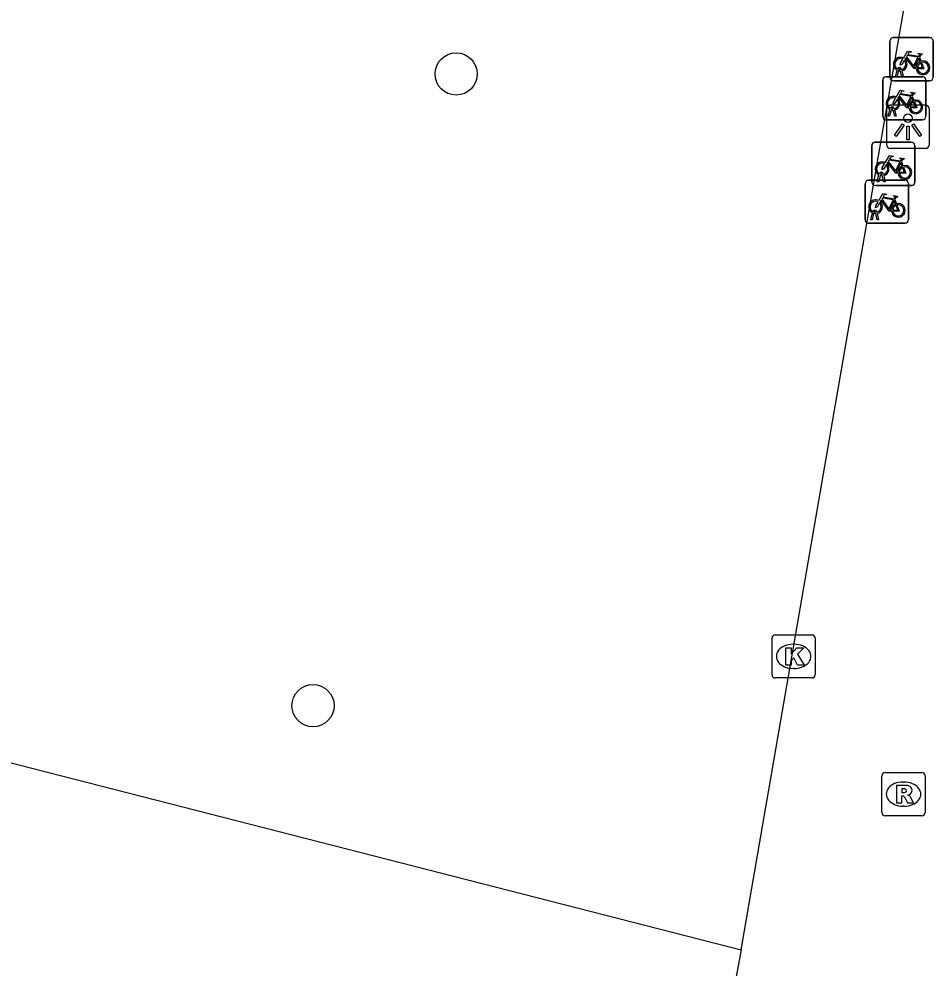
# Model space of a CAD drawing. Extents: x 163686 to 164493, y 382719 to 383870.
# Drawn here: x 164069.3 to 164090.48, y 383124 to 383145.98 of the extents above; entities that cross this region are included whole.
import ezdxf

# ---------------------------------------------------------------- set-up
doc = ezdxf.new("R2010")
doc.units = 0
for name, color, linetype in [('IMGEO_Boom', 7, 'Continuous'), ('IMGEO_Fietsenrek', 7, 'Continuous'), ('IMGEO_Groenvoorziening', 7, 'Continuous'), ('IMGEO_Kolk', 7, 'Continuous'), ('IMGEO_Lichtpunt', 7, 'Continuous'), ('IMGEO_Rioolput', 7, 'Continuous'), ('IMGEO_Voetpad_open', 7, 'Continuous')]:
    doc.layers.add(name, color=color, linetype=linetype)

msp = doc.modelspace()

# ---------------------------------------------------------------- linework, layer by layer
at = {"layer": 'IMGEO_Boom'}
for centre in [(164079.43, 383144.708), (164076.113, 383130.074)]:
    msp.add_circle(centre, 0.489, dxfattribs=at)
at = {"layer": 'IMGEO_Fietsenrek'}
for p, q in [((164089.556, 383145.549), (164090.397, 383145.549)), ((164090.397, 383145.549), (164089.556, 383145.549)), ((164089.481, 383144.624), (164089.481, 383145.465)), ((164089.481, 383145.465), (164089.481, 383144.624)), ((164090.481, 383145.474), (164090.481, 383144.633)), ((164090.481, 383144.633), (164090.481, 383145.474)), ((164090.168, 383145.098), (164090.204, 383145.003)), ((164089.389, 383144.644), (164090.23, 383144.644)), ((164090.23, 383144.644), (164089.389, 383144.644)), ((164089.608, 383144.633), (164089.647, 383144.793)), ((164089.642, 383144.633), (164089.608, 383144.633)), ((164089.677, 383144.781), (164089.642, 383144.633)), ((164089.719, 383144.805), (164089.718, 383144.809)), ((164089.76, 383144.633), (164089.726, 383144.775)), ((164089.75, 383144.816), (164089.751, 383144.809)), ((164089.758, 383144.779), (164089.793, 383144.633)), ((164089.793, 383144.633), (164089.76, 383144.633)), ((164089.314, 383143.719), (164089.314, 383144.56)), ((164089.314, 383144.56), (164089.314, 383143.719)), ((164090.406, 383144.549), (164089.565, 383144.549)), ((164089.565, 383144.549), (164090.406, 383144.549)), ((164090.314, 383144.569), (164090.314, 383143.728)), ((164090.314, 383143.728), (164090.314, 383144.569)), ((164090.001, 383144.193), (164090.037, 383144.098)), ((164089.441, 383143.728), (164089.48, 383143.888)), ((164089.51, 383143.876), (164089.475, 383143.728)), ((164089.552, 383143.9), (164089.551, 383143.904)), ((164089.593, 383143.728), (164089.559, 383143.87)), ((164089.583, 383143.911), (164089.584, 383143.904)), ((164089.591, 383143.874), (164089.626, 383143.728)), ((164090.239, 383143.644), (164089.398, 383143.644)), ((164089.398, 383143.644), (164090.239, 383143.644)), ((164089.475, 383143.728), (164089.441, 383143.728)), ((164089.626, 383143.728), (164089.593, 383143.728)), ((164089.136, 383143.125), (164089.977, 383143.125)), ((164089.977, 383143.125), (164089.136, 383143.125)), ((164089.061, 383142.2), (164089.061, 383143.041)), ((164089.061, 383143.041), (164089.061, 383142.2)), ((164090.061, 383143.05), (164090.061, 383142.209)), ((164090.061, 383142.209), (164090.061, 383143.05)), ((164089.748, 383142.674), (164089.784, 383142.579)), ((164088.984, 383142.248), (164089.825, 383142.248)), ((164089.825, 383142.248), (164088.984, 383142.248)), ((164089.188, 383142.209), (164089.227, 383142.369)), ((164089.222, 383142.209), (164089.188, 383142.209)), ((164089.257, 383142.357), (164089.222, 383142.209)), ((164089.299, 383142.381), (164089.298, 383142.385)), ((164089.34, 383142.209), (164089.306, 383142.351)), ((164089.33, 383142.392), (164089.331, 383142.385)), ((164089.338, 383142.355), (164089.373, 383142.209)), ((164089.373, 383142.209), (164089.34, 383142.209)), ((164088.909, 383141.323), (164088.909, 383142.164)), ((164088.909, 383142.164), (164088.909, 383141.323)), ((164089.986, 383142.125), (164089.145, 383142.125)), ((164089.145, 383142.125), (164089.986, 383142.125)), ((164089.909, 383142.173), (164089.909, 383141.332)), ((164089.909, 383141.332), (164089.909, 383142.173)), ((164089.596, 383141.797), (164089.632, 383141.702)), ((164089.036, 383141.332), (164089.075, 383141.492)), ((164089.07, 383141.332), (164089.036, 383141.332)), ((164089.105, 383141.48), (164089.07, 383141.332)), ((164089.147, 383141.504), (164089.146, 383141.508)), ((164089.188, 383141.332), (164089.154, 383141.474)), ((164089.178, 383141.515), (164089.179, 383141.508)), ((164089.186, 383141.478), (164089.221, 383141.332)), ((164089.221, 383141.332), (164089.188, 383141.332)), ((164089.834, 383141.248), (164088.993, 383141.248)), ((164088.993, 383141.248), (164089.834, 383141.248))]:
    msp.add_line(p, q, dxfattribs=at)
for points in [[(164089.794, 383145.075), (164089.889, 383145.239), (164089.975, 383145.225), (164089.977, 383145.216), (164089.921, 383145.205), (164089.894, 383145.16), (164090.15, 383145.119)], [(164090.09, 383144.831), (164090.04, 383144.831), (164089.849, 383145.082), (164089.83, 383145.05)], [(164090.137, 383145.094), (164089.88, 383145.135), (164089.863, 383145.106), (164090.03, 383144.886), (164090.137, 383145.094)], [(164090.185, 383144.996), (164090.155, 383145.073), (164090.046, 383144.855), (164090.089, 383144.855)], [(164090.15, 383145.119), (164090.175, 383145.168), (164090.169, 383145.172), (164090.146, 383145.176), (164090.134, 383145.183), (164090.133, 383145.186), (164090.135, 383145.191), (164090.23, 383145.176), (164090.232, 383145.166), (164090.222, 383145.153), (164090.21, 383145.147), (164090.196, 383145.153), (164090.168, 383145.098)], [(164089.815, 383145.023), (164089.763, 383144.933), (164089.723, 383144.908), (164089.724, 383144.955), (164089.779, 383145.049)], [(164090.119, 383144.855), (164090.239, 383144.854), (164090.195, 383144.968)], [(164090.215, 383144.975), (164090.27, 383144.83), (164090.12, 383144.83)], [(164089.627, 383144.17), (164089.722, 383144.334), (164089.808, 383144.32), (164089.81, 383144.311), (164089.754, 383144.3), (164089.727, 383144.255), (164089.983, 383144.214)], [(164089.923, 383143.926), (164089.873, 383143.926), (164089.682, 383144.177), (164089.663, 383144.145)], [(164089.97, 383144.189), (164089.713, 383144.23), (164089.696, 383144.201), (164089.863, 383143.981), (164089.97, 383144.189)], [(164089.983, 383144.214), (164090.008, 383144.263), (164090.002, 383144.267), (164089.979, 383144.271), (164089.967, 383144.278), (164089.966, 383144.281), (164089.968, 383144.286), (164090.063, 383144.271), (164090.065, 383144.261), (164090.055, 383144.248), (164090.043, 383144.242), (164090.029, 383144.248), (164090.001, 383144.193)], [(164089.648, 383144.118), (164089.596, 383144.028), (164089.556, 383144.003), (164089.557, 383144.05), (164089.612, 383144.144)], [(164090.018, 383144.091), (164089.988, 383144.168), (164089.879, 383143.95), (164089.922, 383143.95)], [(164089.952, 383143.95), (164090.072, 383143.949), (164090.028, 383144.063)], [(164090.048, 383144.07), (164090.103, 383143.925), (164089.953, 383143.925)], [(164089.374, 383142.651), (164089.469, 383142.815), (164089.555, 383142.801), (164089.557, 383142.792), (164089.501, 383142.781), (164089.474, 383142.736), (164089.73, 383142.695)], [(164089.67, 383142.407), (164089.62, 383142.407), (164089.429, 383142.658), (164089.41, 383142.626)], [(164089.717, 383142.67), (164089.46, 383142.711), (164089.443, 383142.682), (164089.61, 383142.462), (164089.717, 383142.67)], [(164089.765, 383142.572), (164089.735, 383142.649), (164089.626, 383142.431), (164089.669, 383142.431)], [(164089.73, 383142.695), (164089.755, 383142.744), (164089.749, 383142.748), (164089.726, 383142.752), (164089.714, 383142.759), (164089.713, 383142.762), (164089.715, 383142.767), (164089.81, 383142.752), (164089.812, 383142.742), (164089.802, 383142.729), (164089.79, 383142.723), (164089.776, 383142.729), (164089.748, 383142.674)], [(164089.395, 383142.599), (164089.343, 383142.509), (164089.303, 383142.484), (164089.304, 383142.531), (164089.359, 383142.625)], [(164089.699, 383142.431), (164089.819, 383142.43), (164089.775, 383142.544)], [(164089.795, 383142.551), (164089.85, 383142.406), (164089.7, 383142.406)], [(164089.222, 383141.774), (164089.317, 383141.938), (164089.403, 383141.924), (164089.405, 383141.915), (164089.349, 383141.904), (164089.322, 383141.859), (164089.578, 383141.818)], [(164089.518, 383141.53), (164089.468, 383141.53), (164089.277, 383141.781), (164089.258, 383141.749)], [(164089.565, 383141.793), (164089.308, 383141.834), (164089.291, 383141.805), (164089.458, 383141.585), (164089.565, 383141.793)], [(164089.613, 383141.695), (164089.583, 383141.772), (164089.474, 383141.554), (164089.517, 383141.554)], [(164089.578, 383141.818), (164089.603, 383141.867), (164089.597, 383141.871), (164089.574, 383141.875), (164089.562, 383141.882), (164089.561, 383141.885), (164089.563, 383141.89), (164089.658, 383141.875), (164089.66, 383141.865), (164089.65, 383141.852), (164089.638, 383141.846), (164089.624, 383141.852), (164089.596, 383141.797)], [(164089.243, 383141.722), (164089.191, 383141.632), (164089.151, 383141.607), (164089.152, 383141.654), (164089.207, 383141.748)], [(164089.547, 383141.554), (164089.667, 383141.553), (164089.623, 383141.667)], [(164089.643, 383141.674), (164089.698, 383141.529), (164089.548, 383141.529)]]:
    msp.add_lwpolyline(points, dxfattribs=at)
for centre, radius, start, end in [((164089.559, 383145.471), 0.0779, 92.4484, 184.2845), ((164089.559, 383145.471), 0.0779, 92.4484, 184.2845), ((164090.403, 383145.471), 0.0779, 2.4484, 94.2845), ((164090.403, 383145.471), 0.0779, 2.4484, 94.2845), ((164089.721, 383144.934), 0.159, 62.6766, 242.1369), ((164089.721, 383144.934), 0.129, 63.3192, 238.903), ((164089.701, 383144.805), 0.0499, 12.8025, 158.6934), ((164089.721, 383144.934), 0.129, 283.6043, 43.4302), ((164089.721, 383144.934), 0.159, 283.5766, 46.6042), ((164090.248, 383144.85), 0.159, 113.3408, 178.3217), ((164090.248, 383144.85), 0.159, 187.0065, 105.7708), ((164090.248, 383144.85), 0.129, 113.923, 177.9556), ((164090.248, 383144.85), 0.129, 188.6715, 104.5883), ((164089.392, 383144.566), 0.0779, 92.4484, 184.2845), ((164089.392, 383144.566), 0.0779, 92.4484, 184.2845), ((164089.559, 383144.627), 0.0779, 182.4484, 274.2845), ((164089.559, 383144.627), 0.0779, 182.4484, 274.2845), ((164089.721, 383144.934), 0.159, 253.9967, 271.7867), ((164089.701, 383144.805), 0.0174, 12.8025, 163.4502), ((164089.721, 383144.934), 0.129, 253.415, 269.0204), ((164090.236, 383144.566), 0.0779, 2.4484, 94.2845), ((164090.236, 383144.566), 0.0779, 2.4484, 94.2845), ((164090.403, 383144.627), 0.0779, 272.4484, 4.2845), ((164090.403, 383144.627), 0.0779, 272.4484, 4.2845), ((164089.554, 383144.029), 0.159, 62.6766, 242.1369), ((164089.554, 383144.029), 0.129, 63.3192, 238.903), ((164089.554, 383144.029), 0.129, 283.6043, 43.4302), ((164089.554, 383144.029), 0.159, 283.5766, 46.6042), ((164090.081, 383143.945), 0.159, 113.3408, 178.3217), ((164090.081, 383143.945), 0.159, 187.0065, 105.7708), ((164090.081, 383143.945), 0.129, 113.923, 177.9556), ((164090.081, 383143.945), 0.129, 188.6715, 104.5883), ((164089.534, 383143.9), 0.0499, 12.8025, 158.6934), ((164089.554, 383144.029), 0.159, 253.9967, 271.7867), ((164089.534, 383143.9), 0.0174, 12.8025, 163.4502), ((164089.554, 383144.029), 0.129, 253.415, 269.0204), ((164089.392, 383143.722), 0.0779, 182.4484, 274.2845), ((164089.392, 383143.722), 0.0779, 182.4484, 274.2845), ((164090.236, 383143.722), 0.0779, 272.4484, 4.2845), ((164090.236, 383143.722), 0.0779, 272.4484, 4.2845), ((164089.139, 383143.047), 0.0779, 92.4484, 184.2845), ((164089.139, 383143.047), 0.0779, 92.4484, 184.2845), ((164089.983, 383143.047), 0.0779, 2.4484, 94.2845), ((164089.983, 383143.047), 0.0779, 2.4484, 94.2845), ((164089.301, 383142.51), 0.159, 62.6766, 242.1369), ((164089.301, 383142.51), 0.129, 63.3192, 238.903), ((164089.281, 383142.381), 0.0499, 12.8025, 158.6934), ((164089.301, 383142.51), 0.129, 283.6043, 43.4302), ((164089.301, 383142.51), 0.159, 283.5766, 46.6042), ((164089.828, 383142.426), 0.159, 113.3408, 178.3217), ((164089.828, 383142.426), 0.159, 187.0065, 105.7708), ((164089.828, 383142.426), 0.129, 113.923, 177.9556), ((164089.828, 383142.426), 0.129, 188.6715, 104.5883), ((164088.987, 383142.17), 0.0779, 92.4484, 184.2845), ((164088.987, 383142.17), 0.0779, 92.4484, 184.2845), ((164089.139, 383142.203), 0.0779, 182.4484, 274.2845), ((164089.139, 383142.203), 0.0779, 182.4484, 274.2845), ((164089.301, 383142.51), 0.159, 253.9967, 271.7867), ((164089.281, 383142.381), 0.0174, 12.8025, 163.4502), ((164089.301, 383142.51), 0.129, 253.415, 269.0204), ((164089.831, 383142.17), 0.0779, 2.4484, 94.2845), ((164089.831, 383142.17), 0.0779, 2.4484, 94.2845), ((164089.983, 383142.203), 0.0779, 272.4484, 4.2845), ((164089.983, 383142.203), 0.0779, 272.4484, 4.2845), ((164089.149, 383141.633), 0.159, 62.6766, 242.1369), ((164089.149, 383141.633), 0.129, 63.3192, 238.903), ((164089.129, 383141.504), 0.0499, 12.8025, 158.6934), ((164089.149, 383141.633), 0.129, 283.6043, 43.4302), ((164089.149, 383141.633), 0.159, 283.5766, 46.6042), ((164089.676, 383141.549), 0.159, 113.3408, 178.3217), ((164089.676, 383141.549), 0.159, 187.0065, 105.7708), ((164089.676, 383141.549), 0.129, 113.923, 177.9556), ((164089.676, 383141.549), 0.129, 188.6715, 104.5883), ((164088.987, 383141.326), 0.0779, 182.4484, 274.2845), ((164088.987, 383141.326), 0.0779, 182.4484, 274.2845), ((164089.149, 383141.633), 0.159, 253.9967, 271.7867), ((164089.129, 383141.504), 0.0174, 12.8025, 163.4502), ((164089.149, 383141.633), 0.129, 253.415, 269.0204), ((164089.831, 383141.326), 0.0779, 272.4484, 4.2845), ((164089.831, 383141.326), 0.0779, 272.4484, 4.2845)]:
    msp.add_arc(centre, radius, start, end, dxfattribs=at)
at = {"layer": 'IMGEO_Groenvoorziening'}
msp.add_lwpolyline([(164064.552, 383129.914), (164086.033, 383124.421)], dxfattribs=at)
at = {"layer": 'IMGEO_Kolk'}
for p, q in [((164086.825, 383131.716), (164087.677, 383131.716)), ((164086.75, 383130.79), (164086.75, 383131.642)), ((164087.238, 383131.496), (164087.263, 383131.496)), ((164087.751, 383131.642), (164087.751, 383130.79)), ((164087.261, 383130.936), (164087.236, 383130.936)), ((164087.677, 383130.716), (164086.825, 383130.716))]:
    msp.add_line(p, q, dxfattribs=at)
for points in [[(164086.825, 383131.716), (164087.677, 383131.716)], [(164086.75, 383130.79), (164086.75, 383131.642)], [(164087.751, 383131.642), (164087.751, 383130.79)], [(164087.071, 383131.416), (164087.194, 383131.416), (164087.194, 383131.265), (164087.324, 383131.416), (164087.488, 383131.416), (164087.342, 383131.265), (164087.495, 383131.016), (164087.343, 383131.016), (164087.258, 383131.18), (164087.194, 383131.113), (164087.194, 383131.016), (164087.071, 383131.016), (164087.071, 383131.416)], [(164087.677, 383130.716), (164086.825, 383130.716)]]:
    msp.add_lwpolyline(points, dxfattribs=at)
for centre, start, end in [((164086.827, 383131.64), 91.552, 178.448), ((164086.827, 383131.64), 91.552, 178.448), ((164087.675, 383131.64), 1.552, 88.448), ((164087.675, 383131.64), 1.552, 88.448), ((164086.827, 383130.792), 181.552, 268.448), ((164086.827, 383130.792), 181.552, 268.448), ((164087.675, 383130.792), 271.552, 358.448), ((164087.675, 383130.792), 271.552, 358.448)]:
    msp.add_arc(centre, 0.0765, start, end, dxfattribs=at)
for centre, major_axis, ratio, start_param, end_param in [((164087.237, 383131.216), (-0.387, 0.002), 0.722429, 4.712389, 7.853982), ((164087.262, 383131.216), (-0.39, 0.002), 0.717154, 1.570796, 4.712389)]:
    msp.add_ellipse(centre, major_axis=major_axis, ratio=ratio, start_param=start_param, end_param=end_param, dxfattribs=at)
at = {"layer": 'IMGEO_Lichtpunt'}
for p, q in [((164090.303, 383143.981), (164089.495, 383143.981)), ((164090.303, 383143.981), (164089.495, 383143.981)), ((164089.401, 383143.886), (164089.401, 383143.079)), ((164089.401, 383143.886), (164089.401, 383143.079)), ((164090.397, 383143.079), (164090.397, 383143.886)), ((164090.397, 383143.079), (164090.397, 383143.886)), ((164089.495, 383142.985), (164090.303, 383142.985)), ((164089.495, 383142.985), (164090.303, 383142.985))]:
    msp.add_line(p, q, dxfattribs=at)
for points in [[(164089.775, 383143.55), (164089.814, 383143.522), (164089.626, 383143.26), (164089.588, 383143.287), (164089.775, 383143.55)], [(164089.987, 383143.522), (164090.025, 383143.549), (164090.212, 383143.287), (164090.173, 383143.259), (164089.987, 383143.522)], [(164089.877, 383143.502), (164089.924, 383143.502), (164089.924, 383143.18), (164089.877, 383143.18), (164089.877, 383143.502)]]:
    msp.add_lwpolyline(points, dxfattribs=at)
msp.add_circle((164089.9, 383143.684), 0.0994, dxfattribs=at)
for centre, start, end in [((164089.495, 383143.886), 90, 180), ((164089.495, 383143.886), 90, 180), ((164090.303, 383143.886), 0, 90), ((164090.303, 383143.886), 0, 90), ((164089.495, 383143.079), 180, 270), ((164089.495, 383143.079), 180, 270), ((164090.303, 383143.079), 270, 0), ((164090.303, 383143.079), 270, 360)]:
    msp.add_arc(centre, 0.0946, start, end, dxfattribs=at)
at = {"layer": 'IMGEO_Rioolput'}
for p, q in [((164089.297, 383127.6), (164089.297, 383128.452)), ((164089.372, 383128.526), (164090.224, 383128.526)), ((164090.298, 383128.452), (164090.298, 383127.6)), ((164089.785, 383128.306), (164089.81, 383128.306)), ((164089.808, 383127.746), (164089.783, 383127.746)), ((164090.224, 383127.526), (164089.372, 383127.526))]:
    msp.add_line(p, q, dxfattribs=at)
for points in [[(164089.297, 383127.6), (164089.297, 383128.452)], [(164089.372, 383128.526), (164090.224, 383128.526)], [(164090.298, 383128.452), (164090.298, 383127.6)], [(164089.886, 383128.224), (164089.634, 383128.226), (164089.634, 383127.826)], [(164089.812, 383128.145), (164089.758, 383128.145), (164089.758, 383128.064)], [(164089.634, 383127.826), (164089.758, 383127.826), (164089.758, 383127.988), (164089.769, 383127.988)], [(164089.758, 383128.064), (164089.81, 383128.064)], [(164089.816, 383127.959), (164089.887, 383127.826), (164090.027, 383127.826), (164089.962, 383127.952)], [(164090.224, 383127.526), (164089.372, 383127.526)]]:
    msp.add_lwpolyline(points, dxfattribs=at)
for centre, radius, start, end in [((164089.374, 383128.45), 0.0765, 91.552, 178.448), ((164089.374, 383128.45), 0.0765, 91.552, 178.448), ((164090.222, 383128.45), 0.0765, 1.552, 88.448), ((164090.222, 383128.45), 0.0765, 1.552, 88.448), ((164089.818, 383128.049), 0.0964, 77.0061, 93.1865), ((164089.832, 383128.106), 0.0378, 276.6634, 79.6772), ((164089.885, 383128.114), 0.109, 350.3612, 89.416), ((164089.768, 383127.935), 0.0533, 26.0293, 88.6989), ((164089.794, 383128.253), 0.19, 274.7715, 282.9687), ((164089.883, 383128.114), 0.112, 277.5842, 350.9817), ((164089.867, 383127.899), 0.108, 29.5134, 73.7905), ((164089.374, 383127.602), 0.0765, 181.552, 268.448), ((164089.374, 383127.602), 0.0765, 181.552, 268.448), ((164090.222, 383127.602), 0.0765, 271.552, 358.448), ((164090.222, 383127.602), 0.0765, 271.552, 358.448)]:
    msp.add_arc(centre, radius, start, end, dxfattribs=at)
for centre, major_axis, ratio, start_param, end_param in [((164089.784, 383128.026), (-0.387, 0.002), 0.722429, 4.712389, 7.853982), ((164089.809, 383128.026), (-0.39, 0.002), 0.717154, 1.570796, 4.712389)]:
    msp.add_ellipse(centre, major_axis=major_axis, ratio=ratio, start_param=start_param, end_param=end_param, dxfattribs=at)
at = {"layer": 'IMGEO_Voetpad_open'}
for points in [[(164086.033, 383124.421), (164090.269, 383148.889)], [(164086.033, 383124.421), (164084.602, 383116.796)]]:
    msp.add_lwpolyline(points, dxfattribs=at)

doc.saveas('drawing.dxf')
